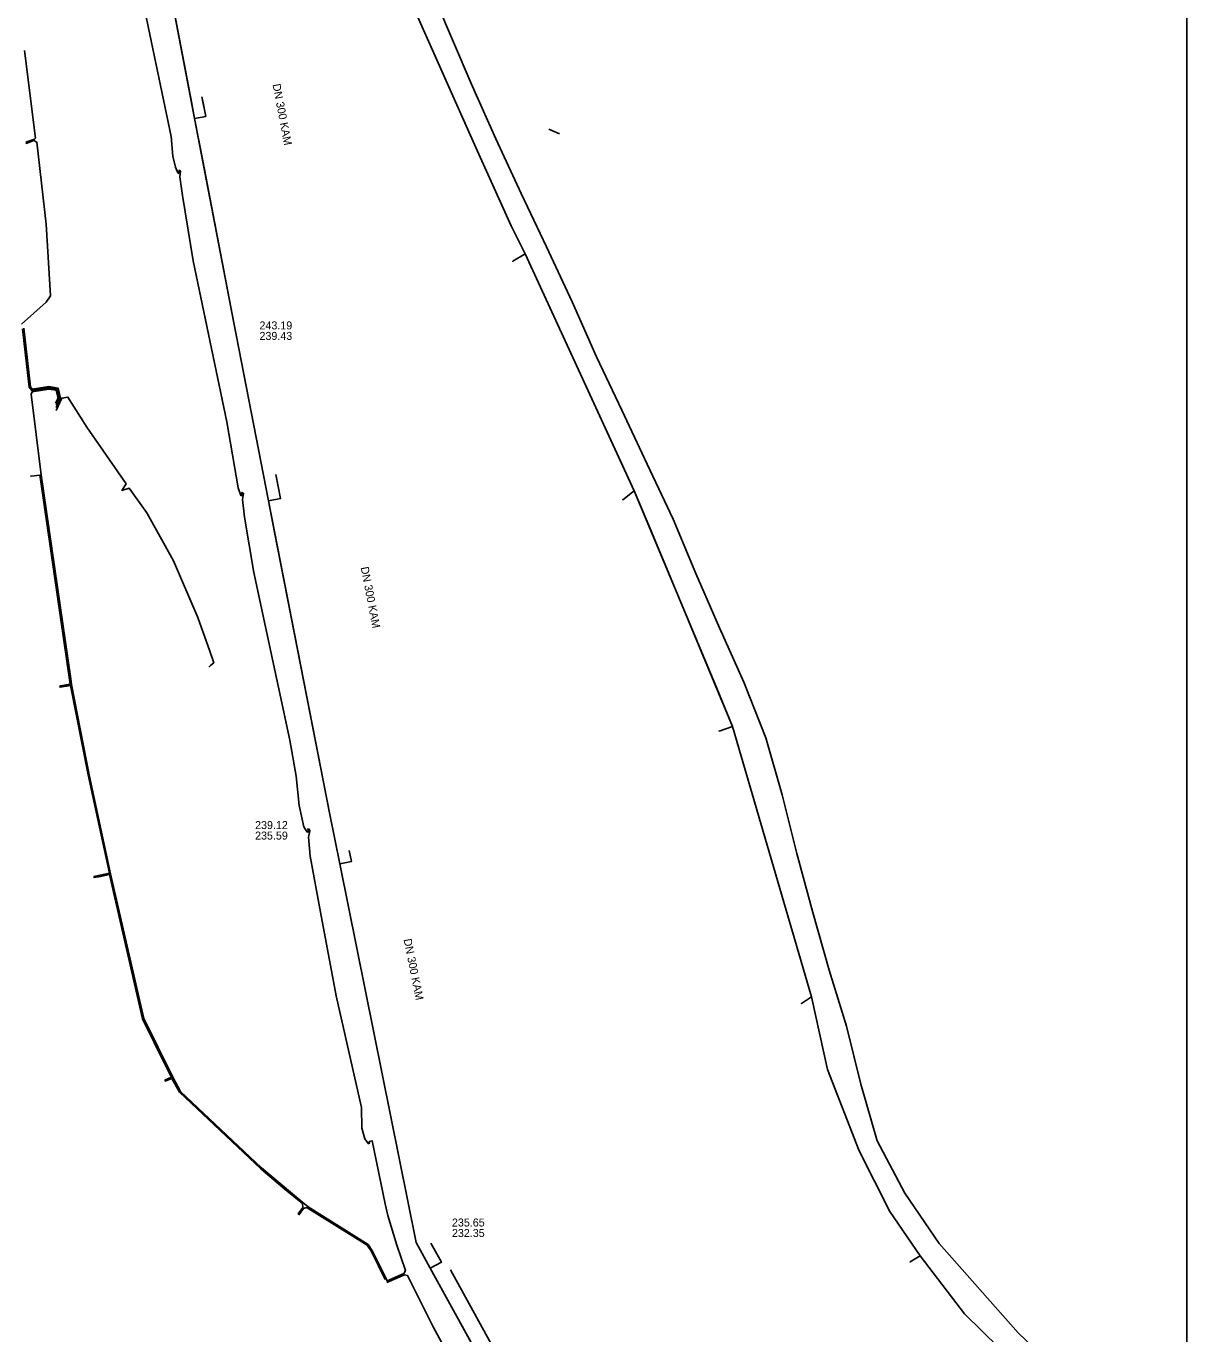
# Model space of a CAD drawing. Extents: x -600309 to -598967, y -1161267 to -1160292.
# Drawn here: x -599083.1 to -598967.1, y -1160780.1 to -1160649.4 of the extents above; entities that cross this region are included whole.
import ezdxf

# ---------------------------------------------------------------- set-up
doc = ezdxf.new("R2010")
doc.units = 0
for name, color, linetype in [('Vrstva 1', 7, 'Continuous'), ('Vrstva 12', 7, 'Continuous'), ('Vrstva 13', 7, 'Continuous'), ('Vrstva 55', 7, 'Continuous'), ('Vrstva 63', 7, 'Continuous'), ('Vrstva 9', 7, 'Continuous')]:
    doc.layers.add(name, color=color, linetype=linetype)

msp = doc.modelspace()

# ---------------------------------------------------------------- linework, layer by layer
at = {"layer": 'Vrstva 1'}
for points in [[(-599062.38, -1160679.09), (-599065.48, -1160662.9), (-599066.29, -1160658.65), (-599066.61, -1160656.98), (-599071.3, -1160632.44)], [(-599065.56, -1160656.5), (-599065.19, -1160658.44), (-599066.29, -1160658.65)], [(-599065.51, -1160656.75), (-599065.19, -1160658.44), (-599066.29, -1160658.65)], [(-599052.79, -1160728.22), (-599058.3, -1160700), (-599058.91, -1160696.89), (-599062.38, -1160679.09)], [(-599058.17, -1160694.26), (-599057.7, -1160696.66), (-599058.91, -1160696.89)], [(-599058.17, -1160694.26), (-599057.7, -1160696.66), (-599058.91, -1160696.89)], [(-599044.16, -1160771.03), (-599051.79, -1160733.17), (-599052.79, -1160728.22)], [(-599050.83, -1160731.83), (-599050.61, -1160732.93), (-599051.79, -1160733.17)], [(-599050.83, -1160731.83), (-599050.61, -1160732.93), (-599051.79, -1160733.17)], [(-599016.91, -1160820.43), (-599020.31, -1160814.27), (-599023.58, -1160808.33), (-599024.1, -1160807.4), (-599028.18, -1160800), (-599042.74, -1160773.6), (-599044.16, -1160771.03)], [(-599042.67, -1160771.07), (-599041.61, -1160772.98), (-599042.74, -1160773.6)], [(-599042.74, -1160773.6), (-599041.61, -1160772.98), (-599042.67, -1160771.07)]]:
    msp.add_lwpolyline(points, dxfattribs=at)
at = {"layer": 'Vrstva 13'}
for points in [[(-599042.18, -1160646.88), (-599038.65, -1160655.15), (-599036.2, -1160660.7), (-599033.66, -1160666.16), (-599031.13, -1160671.47), (-599028.55, -1160676.98), (-599026.12, -1160682.47), (-599023.6, -1160687.81), (-599021.06, -1160693.2), (-599018.45, -1160698.71), (-599016.18, -1160704.13), (-599013.82, -1160709.56), (-599011.38, -1160715.02), (-599009.2, -1160720.58), (-599007.56, -1160726.28), (-599006.09, -1160732.13), (-599004.5, -1160738.04), (-599002.85, -1160743.8), (-599001.14, -1160749.4), (-598999.71, -1160755.2), (-598998.05, -1160760.84), (-598995.29, -1160766.09), (-598991.88, -1160771.12), (-598983.96, -1160780.05), (-598975.28, -1160788.37)], [(-599030.89, -1160659.71), (-599029.81, -1160660.18)], [(-599015.63, -1160820.35), (-599020.95, -1160809.74), (-599022.65, -1160806.15), (-599025.89, -1160801.13), (-599033.84, -1160786.24), (-599040.71, -1160773.75)]]:
    msp.add_lwpolyline(points, dxfattribs=at)
at = {"layer": 'Vrstva 55'}
for points in [[(-599048.84, -1160760.92), (-599048.82, -1160761.08), (-599048.91, -1160761.14), (-599049.28, -1160760.66), (-599049.58, -1160759.59), (-599049.6, -1160757.51), (-599052.14, -1160746.36), (-599053.72, -1160737.99), (-599054.76, -1160732.41), (-599054.9, -1160730.49), (-599054.78, -1160729.87), (-599054.83, -1160729.7), (-599054.98, -1160729.67), (-599054.95, -1160729.83), (-599054.91, -1160729.98), (-599055.03, -1160729.99), (-599055.37, -1160729.45), (-599055.83, -1160727.32), (-599056.16, -1160724.39), (-599056.78, -1160720.81), (-599060.36, -1160704.05), (-599061.32, -1160698.5), (-599061.5, -1160696.76), (-599061.4, -1160696.14), (-599061.57, -1160696.03), (-599061.56, -1160696.19), (-599061.54, -1160696.35), (-599061.69, -1160696.33), (-599061.95, -1160695.58), (-599063.08, -1160688.99), (-599066.44, -1160672.9), (-599067.51, -1160666.36), (-599067.77, -1160664.48), (-599067.71, -1160663.91), (-599067.85, -1160663.83), (-599067.84, -1160664), (-599067.83, -1160664.16), (-599067.97, -1160664.09), (-599068.19, -1160663.52), (-599068.47, -1160662.41), (-599068.63, -1160660.46), (-599070.93, -1160649.47), (-599073.05, -1160639.24)], [(-599044.5, -1160647.33), (-599039.29, -1160659.08), (-599038.05, -1160661.87), (-599034.65, -1160669.39), (-599033.26, -1160672.18), (-599034.49, -1160672.92), (-599033.26, -1160672.18), (-599023.71, -1160692.92), (-599022.35, -1160695.87), (-599023.5, -1160696.77), (-599022.35, -1160695.87), (-599014.14, -1160715.53), (-599012.51, -1160719.42), (-599013.87, -1160719.9), (-599012.51, -1160719.42), (-599009.68, -1160729.13), (-599004.64, -1160746.45), (-599005.64, -1160747.12), (-599004.64, -1160746.45), (-599003.04, -1160753.74), (-598999.88, -1160761.84), (-598996.8, -1160767.92), (-598993.75, -1160772.36), (-598994.78, -1160772.96), (-598993.75, -1160772.36), (-598989.32, -1160778.16), (-598975.47, -1160791.74)], [(-599044.5, -1160647.33), (-599038.05, -1160661.87), (-599034.65, -1160669.39), (-599033.26, -1160672.18), (-599022.35, -1160695.87), (-599020.8, -1160699.58), (-599012.51, -1160719.42), (-599009.68, -1160729.13), (-599004.64, -1160746.45), (-599003.04, -1160753.74), (-598999.88, -1160761.84), (-598996.8, -1160767.92), (-598993.75, -1160772.36), (-598989.32, -1160778.16), (-598975.47, -1160791.74)], [(-599083.16, -1160661.03), (-599082.3, -1160660.72), (-599082.19, -1160660.62), (-599083.29, -1160651.85)], [(-599083.61, -1160679.21), (-599081.12, -1160677), (-599080.7, -1160676.37), (-599081.14, -1160669.23), (-599082.07, -1160661.01), (-599082.36, -1160660.87), (-599083.12, -1160661.15), (-599083.14, -1160661.09)], [(-599080.15, -1160687.29), (-599079.82, -1160686.58), (-599080.02, -1160685.73), (-599080.86, -1160685.58), (-599082.58, -1160685.86), (-599082.83, -1160685.53), (-599083.5, -1160679.69)], [(-599080.14, -1160687.56), (-599079.7, -1160686.6), (-599079.92, -1160685.63), (-599080.86, -1160685.46), (-599082.53, -1160685.73), (-599082.71, -1160685.49), (-599083.38, -1160679.63)], [(-599047.18, -1160774.79), (-599047.09, -1160774.75), (-599048.51, -1160771.87), (-599048.96, -1160771.21), (-599054.96, -1160767.46), (-599055.47, -1160767.02), (-599059.6, -1160763.57), (-599067.7, -1160755.91), (-599068.48, -1160754.5), (-599071.38, -1160748.63), (-599074.69, -1160734.15), (-599076.83, -1160724.26), (-599078.6, -1160715.25), (-599078.68, -1160714.68), (-599081.64, -1160694.29), (-599082.62, -1160686.23), (-599082.55, -1160685.98), (-599080.86, -1160685.7), (-599080.12, -1160685.83), (-599079.95, -1160686.57), (-599080.2, -1160687.11)], [(-599080.14, -1160687.83), (-599079.58, -1160686.63), (-599078.96, -1160686.5), (-599077.07, -1160689.51), (-599073.14, -1160695.17), (-599073.56, -1160695.83), (-599072.85, -1160695.6), (-599071.07, -1160698.08), (-599068.39, -1160702.87), (-599065.96, -1160708.53), (-599064.77, -1160711.92), (-599064.38, -1160713.07), (-599064.7, -1160713.34), (-599064.87, -1160713.51)], [(-599047.24, -1160774.73), (-599048.61, -1160771.93), (-599049.04, -1160771.29), (-599055.04, -1160767.56), (-599055.07, -1160767.53), (-599055.4, -1160767.61), (-599055.83, -1160768.22), (-599055.93, -1160768.16), (-599055.49, -1160767.53), (-599055.52, -1160767.13), (-599057.23, -1160765.71), (-599059.68, -1160763.67), (-599067.8, -1160755.99), (-599068.56, -1160754.61), (-599069.23, -1160754.89), (-599069.25, -1160754.83), (-599069.27, -1160754.78), (-599068.61, -1160754.5), (-599069.19, -1160753.34), (-599071.5, -1160748.67), (-599074.8, -1160734.23), (-599075.7, -1160734.42), (-599076.34, -1160734.54), (-599076.35, -1160734.48), (-599076.36, -1160734.42), (-599075.72, -1160734.3), (-599074.82, -1160734.11), (-599076.65, -1160725.66), (-599076.95, -1160724.28), (-599078.71, -1160715.33), (-599079.74, -1160715.51), (-599079.76, -1160715.39), (-599079.7, -1160715.38), (-599078.73, -1160715.21), (-599081.66, -1160694.99), (-599081.76, -1160694.31), (-599082.63, -1160694.41), (-599082.7, -1160694.4)], [(-599047.12, -1160774.9), (-599045.38, -1160774.13), (-599045.23, -1160773.82), (-599046.08, -1160771.29), (-599046.98, -1160768.33), (-599047.25, -1160767.14), (-599048.55, -1160760.85), (-599048.84, -1160760.92)], [(-599036.73, -1160790.31), (-599036.69, -1160790.12), (-599042.46, -1160779.46), (-599045, -1160774.33), (-599045.33, -1160774.24), (-599047.07, -1160775.01)]]:
    msp.add_lwpolyline(points, dxfattribs=at)
at = {"layer": 'Vrstva 63'}
msp.add_lwpolyline([(-600308.54, -1160292.35), (-598967.11, -1160292.35), (-598967.11, -1161267.03), (-600308.54, -1161267.03)], close=True, dxfattribs=at)
at = {"layer": 'Vrstva 9'}
for points in [[(-599071.3, -1160632.44), (-599066.29, -1160658.65), (-599062.38, -1160679.09)], [(-599062.38, -1160679.09), (-599058.9, -1160696.89), (-599052.79, -1160728.22)], [(-599052.79, -1160728.22), (-599051.79, -1160733.17), (-599044.16, -1160771.03)], [(-599044.16, -1160771.03), (-599042.74, -1160773.6), (-599024.1, -1160807.4), (-599023.58, -1160808.33), (-599020.31, -1160814.27), (-599016.91, -1160820.43)]]:
    msp.add_lwpolyline(points, dxfattribs=at)

# ---------------------------------------------------------------- texts
at = {"layer": 'Vrstva 12'}
for rotation, p in [(280.8249, (-599058.51, -1160655.26)), (281.0451, (-599049.7, -1160703.54)), (281.3974, (-599045.41, -1160740.73))]:
    msp.add_text('DN 300 KAM', height=0.8, rotation=rotation, dxfattribs=at).set_placement(p)
for s, p in [('243.19', (-599059.81, -1160679.74)), ('239.43', (-599059.81, -1160680.79)), ('239.12', (-599060.25, -1160729.69)), ('235.59', (-599060.25, -1160730.74)), ('235.65', (-599040.57, -1160769.42)), ('232.35', (-599040.57, -1160770.47))]:
    msp.add_text(s, height=0.8, dxfattribs=at).set_placement(p)

doc.saveas('drawing.dxf')
